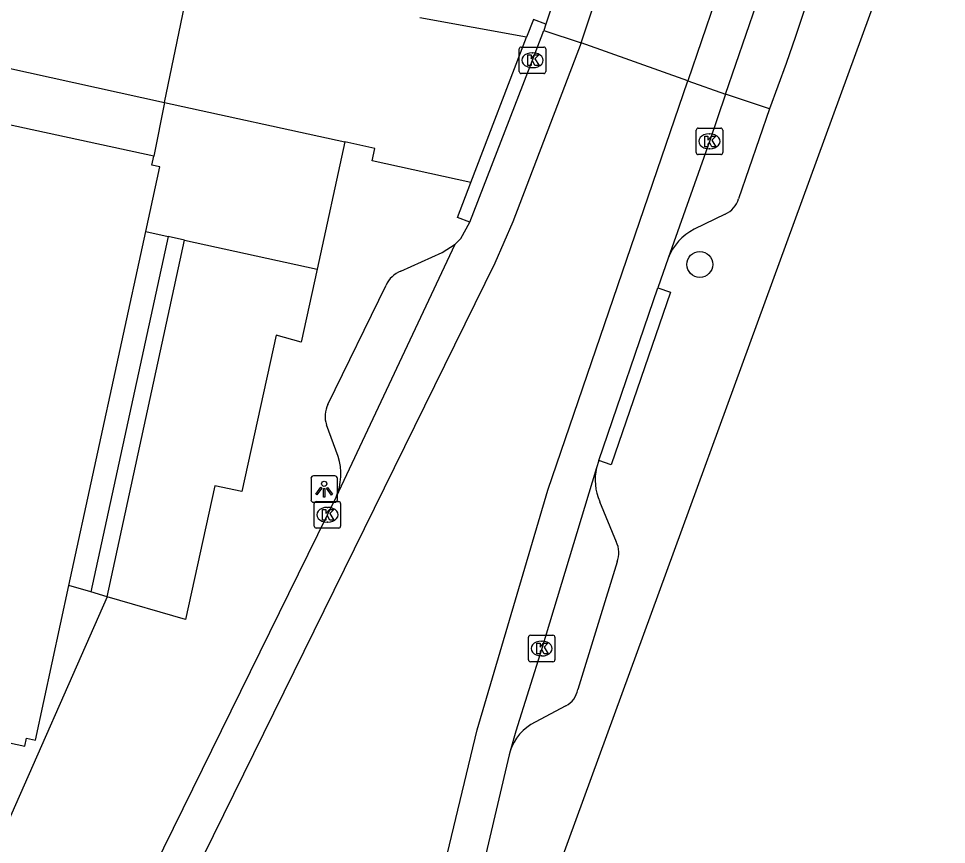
# Model space of a CAD drawing. Extents: x 160037 to 160839, y 385326 to 386441.
# Drawn here: x 160667.68 to 160702.74, y 385364.36 to 385395.57 of the extents above; entities that cross this region are included whole.
import ezdxf

# ---------------------------------------------------------------- set-up
doc = ezdxf.new("R2010")
doc.units = 0
for name, color, linetype in [('IMGEO_Boom', 7, 'Continuous'), ('IMGEO_Grasland_overig', 7, 'Continuous'), ('IMGEO_Kolk', 7, 'Continuous'), ('IMGEO_Lichtpunt', 7, 'Continuous'), ('IMGEO_Pand', 7, 'Continuous'), ('IMGEO_Parkeervlak_open', 7, 'Continuous'), ('IMGEO_Rijbaan_lokaal_gesloten', 7, 'Continuous'), ('IMGEO_Rijbaan_lokaal_open', 7, 'Continuous'), ('IMGEO_Voetpad_open', 7, 'Continuous')]:
    doc.layers.add(name, color=color, linetype=linetype)

msp = doc.modelspace()

# ---------------------------------------------------------------- linework, layer by layer
at = {"layer": 'IMGEO_Boom'}
msp.add_circle((160693.421, 385386.281), 0.489, dxfattribs=at)
at = {"layer": 'IMGEO_Grasland_overig'}
msp.add_lwpolyline([(160661.597, 385392.801), (160662.047, 385394.849), (160673.201, 385392.401)], dxfattribs=at)
at = {"layer": 'IMGEO_Kolk'}
for p, q in [((160686.601, 385393.569), (160686.601, 385394.421)), ((160686.676, 385394.495), (160687.528, 385394.495)), ((160687.089, 385394.275), (160687.114, 385394.275)), ((160687.602, 385394.421), (160687.602, 385393.569)), ((160687.112, 385393.715), (160687.087, 385393.715)), ((160687.528, 385393.495), (160686.676, 385393.495)), ((160693.359, 385391.43), (160694.211, 385391.43)), ((160693.284, 385390.504), (160693.284, 385391.356)), ((160693.772, 385391.21), (160693.797, 385391.21)), ((160694.285, 385391.356), (160694.285, 385390.504)), ((160694.211, 385390.43), (160693.359, 385390.43)), ((160693.795, 385390.65), (160693.77, 385390.65)), ((160678.851, 385376.394), (160678.851, 385377.246)), ((160678.926, 385377.32), (160679.778, 385377.32)), ((160679.339, 385377.1), (160679.364, 385377.1)), ((160679.852, 385377.246), (160679.852, 385376.394)), ((160679.362, 385376.54), (160679.337, 385376.54)), ((160679.778, 385376.32), (160678.926, 385376.32)), ((160686.946, 385371.341), (160686.946, 385372.193)), ((160687.021, 385372.267), (160687.873, 385372.267)), ((160687.947, 385372.193), (160687.947, 385371.341)), ((160687.434, 385372.047), (160687.459, 385372.047)), ((160687.457, 385371.487), (160687.432, 385371.487)), ((160687.873, 385371.267), (160687.021, 385371.267))]:
    msp.add_line(p, q, dxfattribs=at)
for points in [[(160686.601, 385393.569), (160686.601, 385394.421)], [(160686.676, 385394.495), (160687.528, 385394.495)], [(160687.602, 385394.421), (160687.602, 385393.569)], [(160686.922, 385394.195), (160687.045, 385394.195), (160687.045, 385394.044), (160687.175, 385394.195), (160687.339, 385394.195), (160687.193, 385394.044), (160687.346, 385393.795), (160687.194, 385393.795), (160687.109, 385393.959), (160687.045, 385393.892), (160687.045, 385393.795), (160686.922, 385393.795), (160686.922, 385394.195)], [(160687.528, 385393.495), (160686.676, 385393.495)], [(160693.359, 385391.43), (160694.211, 385391.43)], [(160693.284, 385390.504), (160693.284, 385391.356)], [(160693.605, 385391.13), (160693.728, 385391.13), (160693.728, 385390.979), (160693.858, 385391.13), (160694.022, 385391.13), (160693.876, 385390.979), (160694.029, 385390.73), (160693.877, 385390.73), (160693.792, 385390.894), (160693.728, 385390.827), (160693.728, 385390.73), (160693.605, 385390.73), (160693.605, 385391.13)], [(160694.285, 385391.356), (160694.285, 385390.504)], [(160694.211, 385390.43), (160693.359, 385390.43)], [(160678.851, 385376.394), (160678.851, 385377.246)], [(160678.926, 385377.32), (160679.778, 385377.32)], [(160679.852, 385377.246), (160679.852, 385376.394)], [(160679.172, 385377.02), (160679.295, 385377.02), (160679.295, 385376.869), (160679.425, 385377.02), (160679.589, 385377.02), (160679.443, 385376.869), (160679.596, 385376.62), (160679.444, 385376.62), (160679.359, 385376.784), (160679.295, 385376.717), (160679.295, 385376.62), (160679.172, 385376.62), (160679.172, 385377.02)], [(160679.778, 385376.32), (160678.926, 385376.32)], [(160686.946, 385371.341), (160686.946, 385372.193)], [(160687.021, 385372.267), (160687.873, 385372.267)], [(160687.947, 385372.193), (160687.947, 385371.341)], [(160687.267, 385371.967), (160687.39, 385371.967), (160687.39, 385371.816), (160687.52, 385371.967), (160687.684, 385371.967), (160687.538, 385371.816), (160687.691, 385371.567), (160687.539, 385371.567), (160687.454, 385371.731), (160687.39, 385371.664), (160687.39, 385371.567), (160687.267, 385371.567), (160687.267, 385371.967)], [(160687.873, 385371.267), (160687.021, 385371.267)]]:
    msp.add_lwpolyline(points, dxfattribs=at)
for centre, start, end in [((160686.678, 385394.419), 91.552, 178.448), ((160686.678, 385394.419), 91.552, 178.448), ((160687.526, 385394.419), 1.552, 88.448), ((160687.526, 385394.419), 1.552, 88.448), ((160686.678, 385393.571), 181.552, 268.448), ((160686.678, 385393.571), 181.552, 268.448), ((160687.526, 385393.571), 271.552, 358.448), ((160687.526, 385393.571), 271.552, 358.448), ((160693.361, 385391.354), 91.552, 178.448), ((160693.361, 385391.354), 91.552, 178.448), ((160694.209, 385391.354), 1.552, 88.448), ((160694.209, 385391.354), 1.552, 88.448), ((160693.361, 385390.506), 181.552, 268.448), ((160693.361, 385390.506), 181.552, 268.448), ((160694.209, 385390.506), 271.552, 358.448), ((160694.209, 385390.506), 271.552, 358.448), ((160678.928, 385377.244), 91.552, 178.448), ((160678.928, 385377.244), 91.552, 178.448), ((160679.776, 385377.244), 1.552, 88.448), ((160679.776, 385377.244), 1.552, 88.448), ((160678.928, 385376.396), 181.552, 268.448), ((160678.928, 385376.396), 181.552, 268.448), ((160679.776, 385376.396), 271.552, 358.448), ((160679.776, 385376.396), 271.552, 358.448), ((160687.023, 385372.191), 91.552, 178.448), ((160687.023, 385372.191), 91.552, 178.448), ((160687.871, 385372.191), 1.552, 88.448), ((160687.871, 385372.191), 1.552, 88.448), ((160687.023, 385371.343), 181.552, 268.448), ((160687.023, 385371.343), 181.552, 268.448), ((160687.871, 385371.343), 271.552, 358.448), ((160687.871, 385371.343), 271.552, 358.448)]:
    msp.add_arc(centre, 0.0765, start, end, dxfattribs=at)
for centre, major_axis, ratio, start_param, end_param in [((160687.088, 385393.995), (-0.387, 0.002), 0.722429, 4.712389, 7.853982), ((160687.113, 385393.995), (-0.39, 0.002), 0.717154, 1.570796, 4.712389), ((160693.771, 385390.93), (-0.387, 0.002), 0.722429, 4.712389, 7.853982), ((160693.796, 385390.93), (-0.39, 0.002), 0.717154, 1.570796, 4.712389), ((160679.338, 385376.82), (-0.387, 0.002), 0.722429, 4.712389, 7.853982), ((160679.363, 385376.82), (-0.39, 0.002), 0.717154, 1.570796, 4.712389), ((160687.433, 385371.767), (-0.387, 0.002), 0.722429, 4.712389, 7.853982), ((160687.458, 385371.767), (-0.39, 0.002), 0.717154, 1.570796, 4.712389)]:
    msp.add_ellipse(centre, major_axis=major_axis, ratio=ratio, start_param=start_param, end_param=end_param, dxfattribs=at)
at = {"layer": 'IMGEO_Lichtpunt'}
for p, q in [((160678.732, 385378.194), (160678.732, 385377.387)), ((160678.732, 385378.194), (160678.732, 385377.387)), ((160679.634, 385378.289), (160678.826, 385378.289)), ((160679.634, 385378.289), (160678.826, 385378.289)), ((160679.728, 385377.387), (160679.728, 385378.194)), ((160679.728, 385377.387), (160679.728, 385378.194)), ((160678.826, 385377.293), (160679.634, 385377.293)), ((160678.826, 385377.293), (160679.634, 385377.293))]:
    msp.add_line(p, q, dxfattribs=at)
for points in [[(160679.106, 385377.858), (160679.145, 385377.83), (160678.957, 385377.568), (160678.919, 385377.595), (160679.106, 385377.858)], [(160679.208, 385377.81), (160679.255, 385377.81), (160679.255, 385377.488), (160679.208, 385377.488), (160679.208, 385377.81)], [(160679.318, 385377.83), (160679.356, 385377.857), (160679.543, 385377.595), (160679.504, 385377.567), (160679.318, 385377.83)]]:
    msp.add_lwpolyline(points, dxfattribs=at)
msp.add_circle((160679.231, 385377.992), 0.0994, dxfattribs=at)
for centre, start, end in [((160678.826, 385378.194), 90, 180), ((160678.826, 385378.194), 90, 180), ((160679.634, 385378.194), 0, 90), ((160679.634, 385378.194), 0, 90), ((160678.826, 385377.387), 180, 270), ((160678.826, 385377.387), 180, 270), ((160679.634, 385377.387), 270, 0), ((160679.634, 385377.387), 270, 360)]:
    msp.add_arc(centre, 0.0946, start, end, dxfattribs=at)
at = {"layer": 'IMGEO_Pand'}
for points in [[(160672.791, 385390.368), (160667.906, 385391.43), (160661.597, 385392.801)], [(160672.493, 385387.519), (160673.024, 385389.962), (160672.718, 385390.029), (160672.791, 385390.368)], [(160669.587, 385374.144), (160672.493, 385387.519)], [(160634.107, 385369.703), (160656.042, 385364.936), (160656.102, 385365.216), (160656.326, 385365.167), (160657.453, 385370.355), (160667.916, 385368.081), (160667.98, 385368.379), (160668.318, 385368.305), (160669.587, 385374.144)]]:
    msp.add_lwpolyline(points, dxfattribs=at)
at = {"layer": 'IMGEO_Parkeervlak_open'}
for points in [[(160696.05, 385392.156), (160694.392, 385392.716)], [(160673.201, 385392.401), (160672.791, 385390.368)], [(160672.493, 385387.519), (160673.334, 385387.335)], [(160673.955, 385387.198), (160678.962, 385386.1)]]:
    msp.add_lwpolyline(points, dxfattribs=at)
at = {"layer": 'IMGEO_Rijbaan_lokaal_gesloten'}
for points in [[(160684.731, 385387.876), (160687.101, 385393.995), (160687.526, 385395.122)], [(160687.526, 385395.122), (160688.936, 385394.648)], [(160688.936, 385394.648), (160686.355, 385387.888), (160685.679, 385386.332), (160671.62, 385357.746), (160670.266, 385358.321)], [(160683.714, 385355.522), (160682.203, 385355.869), (160682.218, 385356.499), (160682.429, 385357.967), (160685.004, 385368.694), (160687.678, 385377.752), (160692.966, 385393.216)], [(160692.966, 385393.216), (160694.392, 385392.716)], [(160694.392, 385392.716), (160693.784, 385390.93), (160692.225, 385386.52)], [(160684.178, 385387.042), (160684.301, 385387.168), (160684.394, 385387.263), (160684.731, 385387.876)], [(160679.677, 385377.487), (160684.178, 385387.042)], [(160692.225, 385386.52), (160691.836, 385385.394)], [(160689.601, 385378.874), (160691.836, 385385.394)], [(160689.601, 385378.874), (160689.518, 385378.6)], [(160689.518, 385378.6), (160687.447, 385371.767), (160686.464, 385368.642), (160686.257, 385367.882)], [(160670.266, 385358.321), (160679.353, 385376.819), (160679.677, 385377.487)], [(160686.257, 385367.882), (160686.222, 385367.754), (160684.17, 385359.005), (160683.85, 385357.671)]]:
    msp.add_lwpolyline(points, dxfattribs=at)
at = {"layer": 'IMGEO_Rijbaan_lokaal_open'}
for points in [[(160688.951, 385399.714), (160688.88, 385399.287), (160688.862, 385399.177), (160688.427, 385397.873), (160688.097, 385396.86), (160687.601, 385395.36)], [(160688.936, 385394.648), (160690.447, 385399.194)], [(160694.523, 385397.769), (160692.966, 385393.216)], [(160694.392, 385392.716), (160695.958, 385397.266)], [(160687.601, 385395.36), (160687.526, 385395.122)], [(160692.966, 385393.216), (160688.936, 385394.648)]]:
    msp.add_lwpolyline(points, dxfattribs=at)
at = {"layer": 'IMGEO_Voetpad_open'}
for points in [[(160686.767, 385359.888), (160700.714, 385398.091), (160701.581, 385401.12), (160705.872, 385413.085), (160712.364, 385432.029), (160714.437, 385436.294), (160720.779, 385449.623)], [(160673.201, 385392.401), (160675.184, 385401.999)], [(160697.629, 385396.68), (160697.036, 385394.887), (160696.682, 385393.877), (160696.05, 385392.156)], [(160686.878, 385394.869), (160682.841, 385395.603)], [(160687.601, 385395.36), (160687.135, 385395.539), (160686.878, 385394.869)], [(160684.77, 385389.371), (160686.878, 385394.869)], [(160673.201, 385392.401), (160680.01, 385390.907)], [(160696.05, 385392.156), (160694.883, 385388.759)], [(160680.01, 385390.907), (160678.962, 385386.1)], [(160684.77, 385389.371), (160681.038, 385390.19), (160681.141, 385390.659), (160680.01, 385390.907)], [(160684.731, 385387.876), (160684.265, 385388.055), (160684.77, 385389.371)], [(160694.384, 385388.18), (160693.212, 385387.608)], [(160673.334, 385387.335), (160670.415, 385373.903)], [(160673.955, 385387.198), (160673.334, 385387.335)], [(160671.027, 385373.725), (160673.955, 385387.198)], [(160682.127, 385386.027), (160683.688, 385386.733), (160684.178, 385387.042)], [(160678.962, 385386.1), (160678.36, 385383.338), (160677.419, 385383.605), (160676.122, 385377.705), (160675.102, 385377.911), (160673.991, 385372.862), (160671.027, 385373.725)], [(160679.373, 385380.992), (160681.568, 385385.491)], [(160691.836, 385385.394), (160692.308, 385385.232), (160690.073, 385378.712), (160689.601, 385378.874)], [(160679.758, 385379.027), (160679.32, 385380.22)], [(160689.637, 385377.326), (160690.266, 385375.804)], [(160690.294, 385375.038), (160688.818, 385370.214)], [(160670.415, 385373.903), (160669.587, 385374.144)], [(160671.027, 385373.725), (160670.415, 385373.903)], [(160671.027, 385373.725), (160666.898, 385364.38), (160666.292, 385363.562), (160665.306, 385362.663), (160664.155, 385361.989), (160663.533, 385361.746), (160662.23, 385361.46), (160661.563, 385361.421), (160660.235, 385361.55)], [(160688.363, 385369.601), (160687.199, 385368.986)]]:
    msp.add_lwpolyline(points, dxfattribs=at)
for centre, radius, start, end in [((160694.016, 385389.002), 0.901, 294.1402, 344.3483), ((160694.096, 385385.815), 1.999, 116.2313, 159.342), ((160682.484, 385385.095), 0.999, 110.9791, 156.6143), ((160680.22, 385380.546), 0.957, 152.2201, 199.9252), ((160677.693, 385378.363), 2.169, 336.1668, 17.8115), ((160691.527, 385378.145), 2.059, 167.2372, 203.4354), ((160689.391, 385375.389), 0.969, 338.7828, 25.4041), ((160687.898, 385370.421), 0.943, 299.5403, 347.2903), ((160688.022, 385367.33), 1.85, 116.43, 162.6244)]:
    msp.add_arc(centre, radius, start, end, dxfattribs=at)

doc.saveas('drawing.dxf')
